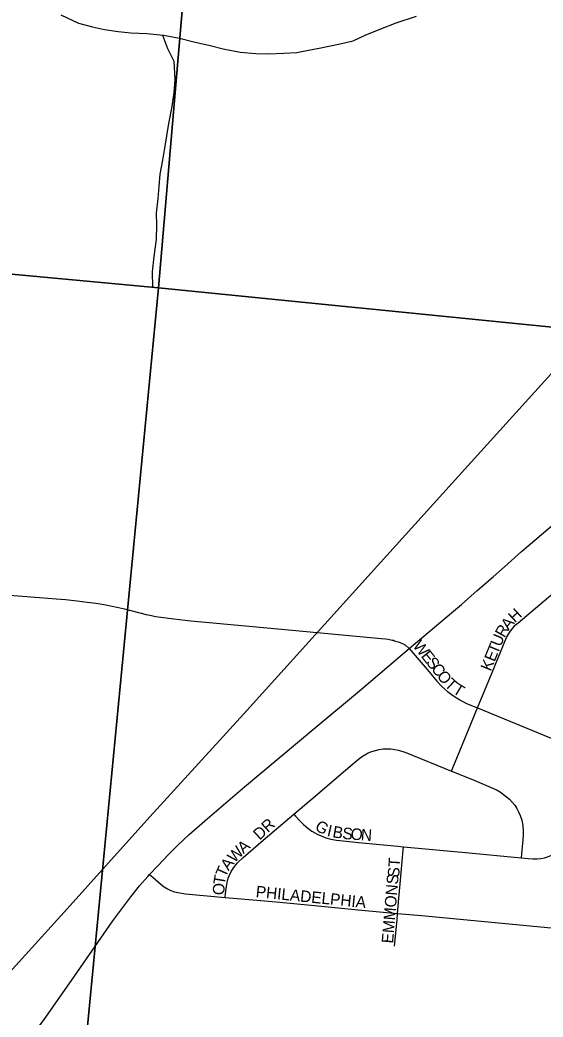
# Model space of a CAD drawing. Extents: x 1410790 to 1770854, y 566777 to 831614.
# Drawn here: x 1553502 to 1555768, y 678000 to 682320 of the extents above; entities that cross this region are included whole.
import ezdxf

# ---------------------------------------------------------------- set-up
doc = ezdxf.new("R2010")
doc.units = 0
for name, color, linetype in [('GM_X_County_Road', 7, 'Continuous'), ('GM_X_Minor_River', 7, 'Continuous'), ('GM_X_Rail_Line', 7, 'Continuous'), ('GM_X_Section', 7, 'Continuous'), ('GM_X_Township_Subdivision', 7, 'Continuous'), ('GM_X_Township_Subdivision_Text', 7, 'Continuous')]:
    doc.layers.add(name, color=color, linetype=linetype)

msp = doc.modelspace()

# ---------------------------------------------------------------- linework, layer by layer
at = {"layer": 'GM_X_County_Road'}
for points in [[(1555187.4, 679597), (1555380, 679758.1), (1555414.5, 679787.7), (1555482.9, 679848), (1555551.9, 679907.1), (1555601.1, 679950.9), (1555674.8, 680016.8), (1556011.2, 680302.7), (1556398, 680630.6), (1556525.7, 680738)], [(1553177.6, 679849.8), (1553586.4, 679818.1), (1553659.2, 679812.2), (1553699.8, 679808.7), (1553749.9, 679803.5), (1553793.3, 679798.2), (1553819.3, 679794.7), (1553841.3, 679791.2), (1553873.4, 679785.6), (1553928.3, 679774.3), (1553954.9, 679768.7), (1554049, 679744.1), (1554071.6, 679739.8), (1554089.5, 679736.1), (1554123, 679730.6), (1554168.4, 679724.9), (1554242.6, 679716.1), (1554511.2, 679692.4), (1554788.7, 679665.9), (1555066.5, 679640.1), (1555085.3, 679638), (1555096.4, 679636.7), (1555108.3, 679634.8), (1555114.2, 679633.6), (1555118, 679632.7)], [(1555118, 679632.7), (1555119.5, 679632.4), (1555124.8, 679630.7), (1555133.8, 679627.7), (1555143.9, 679624.1), (1555158.9, 679618.3), (1555171.8, 679610.9), (1555187.4, 679597)], [(1554063, 678617.3), (1554098.4, 678655.1), (1554144.9, 678704.9), (1554187.7, 678746.8), (1554235.1, 678790.6), (1554302.3, 678850.3), (1554474.1, 678997.5), (1554783.9, 679256.2), (1554972.8, 679413.8), (1555187.4, 679597)], [(1553441.3, 677787.3), (1553523.7, 677881.6), (1553552.1, 677916.7), (1553581.7, 677956.1), (1553606.9, 677989.9), (1553725.2, 678158.1), (1553904.3, 678416.2), (1553982, 678521.5), (1554020.2, 678568.9), (1554055.5, 678609.2), (1554063, 678617.3)]]:
    msp.add_lwpolyline(points, dxfattribs=at)
at = {"layer": 'GM_X_Minor_River'}
for points in [[(1553679.4, 682341.7), (1553754.8, 682306.8), (1553816.5, 682290), (1553868.2, 682279.4), (1553928, 682270.7), (1553981.8, 682264), (1554051.6, 682261.2), (1554123.4, 682254.3), (1554193.1, 682241.4), (1554254.7, 682224.7), (1554326.4, 682209.8), (1554382.1, 682195.1), (1554455.7, 682180.2), (1554523.5, 682175.4), (1554579.4, 682172.7), (1554645.3, 682175.9), (1554701.2, 682179.2), (1554751.2, 682188.6), (1554805.2, 682199.9), (1554881.2, 682215), (1554945.3, 682230.3), (1554997.5, 682253.6), (1555057.6, 682278.9), (1555131.8, 682308), (1555220, 682336.9)], [(1554118.6, 682254.7), (1554140.6, 682196), (1554167.9, 682141.7), (1554172.9, 682061.6), (1554168.2, 682005.7), (1554159.5, 681945.7), (1554144.6, 681871.9), (1554127.3, 681764.1), (1554118.7, 681712.2), (1554107.9, 681652.3), (1554103.3, 681598.3), (1554098.6, 681546.4), (1554091.9, 681482.4), (1554093.2, 681430.4), (1554092.5, 681368.4), (1554081.6, 681294.5), (1554074.8, 681228.6), (1554075.9, 681162.5)]]:
    msp.add_lwpolyline(points, dxfattribs=at)
at = {"layer": 'GM_X_Rail_Line'}
msp.add_lwpolyline([(1551407.4, 675931.7), (1552457.4, 677089.5), (1552539.4, 677180.4), (1552774.2, 677440.8), (1553289.6, 678009.4), (1553525.2, 678270.1), (1553706.5, 678469), (1554064.8, 678867.2), (1554471.3, 679313.6), (1554780.9, 679656), (1555373.9, 680313.2), (1555883.8, 680876.2), (1556394.3, 681441.5), (1556784.1, 681873.5), (1556826.8, 681917.9), (1558017, 683236.3), (1559833.7, 685242.4)], dxfattribs=at)
at = {"layer": 'GM_X_Section'}
for points in [[(1549540.4, 686810.9), (1554543, 686319.4), (1554101.5, 681159.8), (1549042.5, 681629.8)], [(1559732.3, 685861.3), (1559844.1, 685849.6), (1559303.8, 680639.6), (1554101.5, 681159.8), (1554543, 686319.4)], [(1549042.5, 681629.8), (1554101.5, 681159.8), (1553582, 675751.6), (1548509.1, 676219.8)], [(1559303.8, 680639.6), (1558882.7, 675250.4), (1553582, 675751.6), (1554101.5, 681159.8)]]:
    msp.add_lwpolyline(points, close=True, dxfattribs=at)
at = {"layer": 'GM_X_Township_Subdivision'}
for points in [[(1555483.8, 679339.4), (1555547.5, 679492.9), (1555610, 679644.1), (1555617.6, 679658.5), (1555626.4, 679672.3), (1555636.4, 679685.3), (1555647.5, 679697.3), (1555659.5, 679708.5), (1555809.9, 679834.8), (1555946.5, 679951.9), (1555972.4, 679972), (1555999.7, 679990), (1556014.3, 679997.4), (1556029.5, 680003.4), (1556045, 680008.6), (1556076.7, 680015.9), (1556092.8, 680018.1), (1556115.9, 680019), (1556138.1, 680018), (1556165.1, 680014.3), (1556187.3, 680008.4), (1556211.1, 679999.5), (1556238.6, 679988.4), (1556249.5, 679983.9)], [(1555187.4, 679597), (1555274.8, 679495.5), (1555307.6, 679455.6), (1555329.6, 679432), (1555353.5, 679410.4), (1555379.4, 679391.1), (1555406.9, 679374.1), (1555435.7, 679359.2), (1555483.8, 679339.4)], [(1555371.7, 679066), (1555377.5, 679079.8), (1555447.1, 679251.2), (1555483.8, 679339.4)], [(1555483.8, 679339.4), (1555910.9, 679163.5)], [(1554687.9, 678879.1), (1554780.6, 678957.5), (1554892.9, 679053.4), (1554968.3, 679116.9), (1554981.6, 679127), (1554995.6, 679136.2), (1555010.6, 679144.1), (1555026.2, 679150.5), (1555042.2, 679155.5), (1555058.5, 679159.3), (1555075.2, 679161.9), (1555092.1, 679162.7), (1555109, 679161.8), (1555125.6, 679159.5), (1555142, 679156), (1555173.7, 679145.7), (1555371.7, 679066)], [(1555371.7, 679066), (1555462.7, 679028.5), (1555553.6, 678990.3), (1555568.7, 678983), (1555583.1, 678974.4), (1555596.9, 678964.8), (1555610, 678954.5), (1555622.5, 678943.3), (1555634.1, 678931.3), (1555644.8, 678918.2), (1555654.2, 678904.2), (1555662, 678889.2), (1555668.4, 678873.5), (1555675.8, 678852.6), (1555679.9, 678830.3), (1555681.4, 678806.4), (1555680.9, 678789.1), (1555679.9, 678767.2), (1555674.8, 678706.7), (1555673.4, 678689.8)], [(1554390.9, 678518.6), (1554392.8, 678534.9), (1554396.3, 678565.9), (1554398.9, 678582.7), (1554403.5, 678601), (1554409, 678615.2), (1554416.6, 678630.5), (1554424.8, 678643.2), (1554431.9, 678653.4), (1554444.4, 678668.1), (1554468, 678691.7), (1554555.2, 678766.9), (1554687.9, 678879.1)], [(1554687.9, 678879.1), (1554695.9, 678870.1), (1554714.9, 678848.9), (1554729.4, 678834.9), (1554749, 678818.2), (1554766.3, 678805.9), (1554789.2, 678793), (1554806.2, 678784.7), (1554827.2, 678776.8), (1554849, 678770.7), (1554872.4, 678766.2), (1554902, 678762.9), (1554968.1, 678756.5)], [(1554968.1, 678756.5), (1555138.6, 678740), (1555163.2, 678737.8)], [(1555673.4, 678689.8), (1555703, 678686.9), (1555723.1, 678685.6), (1555741.5, 678685.5), (1555757.8, 678687), (1555773.9, 678690), (1555787.3, 678694.2), (1555801.8, 678699.8), (1555940.8, 678757), (1555971.4, 678768.7), (1555987.2, 678772.9), (1556003.3, 678775.8), (1556019.6, 678777.3), (1556036, 678777.4), (1556052.3, 678776.2), (1556068.5, 678773.6), (1556084.4, 678770.1), (1556115.5, 678759.8), (1556160.9, 678741), (1556201.3, 678724.3)], [(1555137.7, 678449), (1555156.3, 678658.6), (1555162, 678724.2), (1555163.2, 678737.8)], [(1555137.7, 678449), (1555241.3, 678439.7), (1555893.2, 678377.7), (1555925.9, 678376.6), (1555942.3, 678377.7), (1555958.5, 678380.1), (1555974.4, 678383.7), (1555990.2, 678388.2), (1556005.5, 678394.1), (1556020.1, 678401.4), (1556034.1, 678409.6), (1556047.4, 678419), (1556060.1, 678429.4), (1556071.9, 678440.7), (1556082.6, 678453), (1556090.8, 678465.5), (1556099.8, 678480.8), (1556132.8, 678555.5), (1556195.5, 678710.2), (1556200.5, 678722.4), (1556201.3, 678724.3)], [(1555163.2, 678737.8), (1555431.9, 678713.3), (1555673.4, 678689.8)], [(1554063, 678617.3), (1554078.4, 678604.2), (1554113.7, 678574.3), (1554126.7, 678564.3), (1554140.6, 678555.5), (1554155.2, 678548.3), (1554170.6, 678542.8), (1554186.4, 678538.9), (1554218.9, 678534.2), (1554390.9, 678518.6)], [(1554390.9, 678518.6), (1554545.2, 678504.5), (1554627, 678497.2), (1554822.9, 678478.3), (1554966.9, 678464.4), (1555137.7, 678449)], [(1555123.9, 678307.5), (1555135.1, 678420.5), (1555137.7, 678449)]]:
    msp.add_lwpolyline(points, dxfattribs=at)

# ---------------------------------------------------------------- texts
at = {"layer": 'GM_X_Township_Subdivision_Text'}
for s, rotation, p in [('H', 42.6112, (1555644.9, 679705.9)), ('A', 50.9067, (1555618.5, 679673.1)), ('U', 67.882, (1555584.1, 679601.4)), ('R', 60.0171, (1555599.9, 679640.6)), ('W', 308.5364, (1555200.9, 679607.8)), ('T', 67.8992, (1555570.9, 679568.8)), ('E', 308.5399, (1555236.5, 679563)), ('E', 67.9, (1555557.6, 679536.2)), ('S', 308.5446, (1555258.4, 679535.5)), ('K', 67.882, (1555541, 679495.4)), ('C', 308.5385, (1555280.4, 679508)), ('O', 308.5335, (1555305, 679477)), ('T', 317.2643, (1555338.1, 679436.5)), ('T', 328.6841, (1555372.6, 679406)), ('DR', 42.8759, (1554540.2, 678764.1)), ('G', 329.8946, (1554775.8, 678813.1)), ('I', 346.9685, (1554829, 678785)), ('B', 350.178, (1554853.4, 678779.5)), ('S', 355.062, (1554897.1, 678772.1)), ('O', 355.9732, (1554933, 678769)), ('N', 356.0632, (1554977, 678765.9)), ('A', 41.1181, (1554469.9, 678705.6)), ('W', 46.1711, (1554431.1, 678665.1)), ('A', 52.6886, (1554405.5, 678631.3)), ('ST', 86.4254, (1555144.4, 678603.8)), ('T', 66.204, (1554392.8, 678601.8)), ('T', 80.2816, (1554387.8, 678570.2)), ('EMMONS', 85.3177, (1555118, 678317.6)), ('O', 89.4755, (1554387.6, 678528.3)), ('PHILADELPHIA', 354.2909, (1554521.6, 678519.5))]:
    msp.add_text(s, height=50, rotation=rotation, dxfattribs=at).set_placement(p)

doc.saveas('drawing.dxf')
